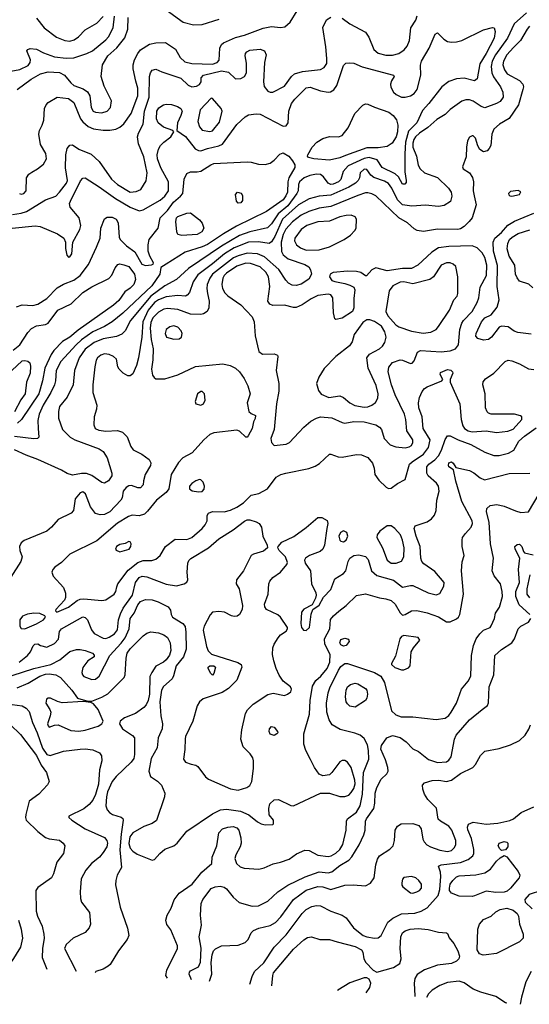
# Model space of a CAD drawing. Extents: x 1173029 to 1307123, y 522559 to 678521.
# Tile 328 of 623: x 1283305 to 1287271, y 523740 to 531408. Entities that reach past the tile are written whole.
import ezdxf

# ---------------------------------------------------------------- set-up
doc = ezdxf.new("R2010")
doc.units = 0

msp = doc.modelspace()

# ---------------------------------------------------------------- linework, layer by layer
at = {"layer": '0CON10XD'}
for points in [[(1284209.7, 530929.7), (1284187.2, 531025), (1284187.3, 531055), (1284197.8, 531095), (1284223.3, 531145), (1284245, 531172.7), (1284315, 531216.7), (1284365, 531228.5), (1284439.5, 531229.5), (1284517, 531177), (1284552.7, 531112.7), (1284590.2, 531080.2), (1284645, 531067.1), (1284805, 531062.4), (1284840.6, 531075), (1284857.1, 531092.9), (1284861.5, 531185), (1284875, 531214.3), (1284891.9, 531228.1), (1284985, 531270), (1285055, 531286.7), (1285198.3, 531341.7), (1285265, 531354.5), (1285335, 531347.7), (1285368.1, 531351.9), (1285410.8, 531389.2), (1285463.7, 531476.3)], [(1284445, 531485.6), (1284577.2, 531387.2), (1284657, 531367), (1284725, 531369.6), (1284857, 531413)], [(1283235, 531008.1), (1283305, 531021), (1283369.5, 531050.5), (1283386.8, 531073.2), (1283390, 531095), (1283360, 531165), (1283366.7, 531175), (1283385.8, 531184.2), (1283435, 531178.1), (1283489.8, 531149.8), (1283575, 531119.6), (1283665, 531106.9), (1283725, 531111.4), (1283826.8, 531143.2), (1283870, 531165), (1283975, 531250.9), (1283995, 531274.6), (1284030.9, 531345), (1284043.3, 531435)], [(1283248.8, 529891.2), (1283315, 529899.7), (1283356.9, 529913.1), (1283506.3, 530003.7), (1283585, 530033.6), (1283615, 530063.5), (1283669.3, 530135), (1283676.7, 530155), (1283661.3, 530255), (1283664.1, 530355), (1283675, 530403.8), (1283695, 530431.2), (1283715, 530434), (1283765, 530398.5), (1283860.4, 530360.4), (1283922.8, 530302.8), (1284020.4, 530165), (1284065, 530125.3), (1284165, 530065.4), (1284211.1, 530068.9), (1284246.2, 530085), (1284288.3, 530151.7), (1284295.4, 530215), (1284270.8, 530340.8), (1284229.8, 530439.8), (1284221.8, 530495), (1284229.2, 530525), (1284264.7, 530595), (1284276.1, 530695), (1284313.5, 530805), (1284316.1, 530965), (1284321.8, 530995), (1284335, 531015.7), (1284365, 531022.2), (1284410.7, 531000.7), (1284558.8, 530951.2), (1284615, 530897.1), (1284645.6, 530884.4), (1284680, 530890), (1284705, 530903.3), (1284716.2, 530925), (1284716.2, 530955), (1284736.2, 530975), (1284875, 531008.3), (1284928.8, 530998.8), (1284985, 530948.4), (1285025, 530948.9), (1285054.7, 530965.3), (1285070.6, 530995), (1285070.3, 531070.3), (1285058.6, 531125), (1285060.8, 531145), (1285071.7, 531158.3), (1285095, 531169.1), (1285175, 531177.9), (1285210, 531165), (1285222.9, 531135), (1285210.6, 531075), (1285202.5, 530925), (1285207.3, 530887.3), (1285235, 530850), (1285255, 530842), (1285275, 530842.5), (1285365, 530888.9), (1285419.5, 530965), (1285443.1, 530985), (1285504.5, 531005.5), (1285645, 531019), (1285675, 531036), (1285693.9, 531066.1), (1285696.1, 531105), (1285686.3, 531196.3), (1285663.4, 531346.6), (1285692.6, 531407.4), (1285725, 531427.8)], [(1283283.8, 530865), (1283394.4, 530945), (1283465.8, 530985), (1283525, 531001.4), (1283615, 530995.8), (1283652.5, 530975), (1283702.2, 530915), (1283725, 530896.5), (1283799.7, 530869.7), (1283831.1, 530845), (1283850.5, 530815), (1283859.6, 530725), (1283876, 530696), (1283895, 530687.9), (1283945, 530683.5), (1283985, 530695.8), (1284012, 530725), (1284018, 530775), (1283961.3, 530891.3), (1283938.1, 530965), (1283948.5, 531055), (1283989.5, 531125), (1284061.1, 531188.9), (1284123, 531267), (1284145.4, 531335), (1284150, 531425)], [(1283435, 531420), (1283495.4, 531345.4), (1283591.5, 531271.5), (1283655, 531244.5), (1283695, 531240), (1283728.9, 531251.1), (1283762.5, 531275), (1283815, 531329.2), (1283905, 531379.4), (1283955, 531433.1)], [(1287248.7, 531461.3), (1287151.8, 531375), (1287100.3, 531265), (1287006.5, 531135), (1286980.4, 531085), (1286973.4, 531043.4), (1286980, 530995), (1286992.3, 530962.3), (1287047.3, 530885), (1287065.5, 530844.5), (1287068, 530805), (1287045, 530770.7), (1287015, 530754.3), (1286925, 530722.5), (1286895, 530731.8), (1286835, 530772.1), (1286805, 530783.6), (1286777.3, 530782.7), (1286745, 530772.9), (1286655, 530708.6), (1286615, 530670), (1286550.3, 530629.7), (1286481.8, 530568.2), (1286415.6, 530524.4), (1286384.5, 530495.5), (1286372.6, 530475), (1286364, 530445), (1286364.4, 530415), (1286392.6, 530345), (1286405.9, 530275), (1286420.4, 530245), (1286455, 530216.2), (1286555, 530180), (1286642.2, 530095), (1286663.5, 530065), (1286667.9, 530032.1), (1286657, 529993), (1286608.8, 529961.2), (1286565, 529952.9), (1286463.6, 529963.6), (1286355.3, 529954.7), (1286285, 529965.9), (1286245.4, 530005.4), (1286201, 530095), (1286175, 530131.3), (1286145, 530149.2), (1286059.8, 530179.8), (1286037.5, 530197.5), (1286005, 530242.3), (1285985, 530244.6), (1285955.5, 530215), (1285948.8, 530175), (1285939.1, 530155), (1285918.8, 530135), (1285866.9, 530103.1), (1285725, 530041.3), (1285635, 530033.3), (1285557.7, 530012.3), (1285474.9, 529965.1), (1285350.7, 529855), (1285289.9, 529719.9), (1285265, 529678.2), (1285245, 529665.9), (1285163.3, 529676.7), (1285085, 529674.8), (1284975, 529631.6), (1284899.7, 529585), (1284804.9, 529505.1), (1284690.1, 529419.9), (1284655.3, 529365), (1284625, 529283.8), (1284608.9, 529261.1), (1284595, 529255.6), (1284535, 529260), (1284445, 529249.8), (1284385, 529224.8), (1284353.8, 529205), (1284305, 529144.7), (1284263.4, 529055), (1284256, 528935), (1284229.3, 528775), (1284213.1, 528715)], [(1285815, 531420.6), (1285875, 531374.5), (1285995, 531309.5), (1286022.1, 531272.1), (1286060, 531175), (1286095, 531146.5), (1286155, 531131.5), (1286205, 531131.5), (1286256.2, 531145), (1286297.9, 531172.1), (1286319.2, 531200.8), (1286338.8, 531245), (1286348.2, 531345), (1286388.5, 531405), (1286398.1, 531438.1)], [(1283245, 529785.3), (1283425, 529802.3), (1283465, 529796.4), (1283598.9, 529738.9), (1283648, 529705), (1283661.2, 529675), (1283662, 529625), (1283672.7, 529572.7), (1283685, 529557.5), (1283695, 529560), (1283710, 529585), (1283718, 529675), (1283773.5, 529775), (1283779.5, 529805), (1283768.1, 529865), (1283698.1, 529948.1), (1283693.1, 529975), (1283699.2, 529995), (1283777.8, 530152.2), (1283795, 530174.5), (1283815, 530176.5), (1283922.5, 530105), (1284050.5, 530015), (1284165, 529946.9), (1284235, 529918.2), (1284265, 529926), (1284397, 530003), (1284435, 530033.2), (1284462.9, 530075), (1284463.6, 530145), (1284402.5, 530255), (1284376.2, 530325), (1284373.8, 530356.2), (1284385, 530400), (1284400.8, 530429.2), (1284425.3, 530454.7), (1284481.4, 530495), (1284503.3, 530535), (1284496, 530546), (1284425, 530571.1), (1284382.1, 530605), (1284369.6, 530635), (1284371.8, 530695), (1284388.5, 530721.5), (1284425, 530745.3), (1284445, 530750), (1284485, 530746.1), (1284532.5, 530732.5), (1284557.5, 530715), (1284568.1, 530695), (1284558.9, 530661.1), (1284532.9, 530605), (1284527.5, 530545), (1284595, 530499.2), (1284671.4, 530401.4), (1284695, 530388.1), (1284715, 530385.5), (1284765, 530405.4), (1284855.3, 530424.7), (1284882.9, 530437.1), (1284995, 530592.5), (1285058.3, 530651.7), (1285085, 530667.8), (1285145.4, 530674.6), (1285175, 530670.9), (1285355, 530578.9), (1285378.7, 530581.3), (1285394.5, 530605.5), (1285399.7, 530695), (1285421.1, 530755), (1285445, 530790), (1285535, 530877.1), (1285565, 530881.1), (1285645, 530853.8), (1285705, 530843.2), (1285724.7, 530845.3), (1285748.8, 530861.2), (1285772.3, 530895), (1285825, 531051.2), (1285842.1, 531067.9), (1285875, 531072.9), (1285905, 531068.5), (1285971.1, 531041.1), (1286212.5, 530975), (1286220, 530965), (1286198.8, 530931.2), (1286190.8, 530905), (1286193.4, 530883.4), (1286213.2, 530843.2), (1286233.8, 530825), (1286275, 530804.5), (1286305, 530804.4), (1286345, 530814.2), (1286375, 530832), (1286398.9, 530865), (1286427.5, 530975), (1286424.6, 531054.6), (1286431.3, 531085), (1286490.5, 531185), (1286538, 531295), (1286556.7, 531305), (1286605, 531256.9), (1286635, 531238.1), (1286665, 531232.2), (1286705, 531234.5), (1286745, 531246.2), (1286915, 531329.6), (1286985, 531348), (1286996, 531345), (1287004.4, 531315), (1286996.7, 531265), (1286935, 531143.8), (1286885.4, 531065), (1286865, 530946.7), (1286845, 530931.4), (1286765, 530951.1), (1286705, 530948), (1286645, 530926.7), (1286589.5, 530885), (1286489.5, 530755), (1286439.7, 530700.3), (1286394.9, 530605.1), (1286330.5, 530539.5), (1286306.1, 530453.9), (1286302.8, 530362.8), (1286303, 530223), (1286313.1, 530155), (1286311.4, 530138.6), (1286302.7, 530127.3), (1286285, 530127.5), (1286252.3, 530185), (1286227.8, 530207.8), (1286125, 530255.7), (1286086.3, 530316.3), (1286023.5, 530333.5), (1285985, 530327.8), (1285860.9, 530269.1), (1285822.3, 530225), (1285805, 530163.3), (1285786.5, 530145), (1285745, 530127), (1285724.8, 530124.8), (1285705, 530134.2), (1285669.7, 530185), (1285645, 530201.7), (1285615, 530204.8), (1285561.4, 530195), (1285517.3, 530175), (1285483.1, 530145), (1285474.7, 530125), (1285472.7, 530075), (1285462.2, 530055), (1285391, 529959), (1285315.9, 529895), (1285265, 529816.7), (1285232.4, 529787.6), (1285095, 529755.6), (1285015, 529727), (1284874.9, 529645.1), (1284619.2, 529470.8), (1284525.2, 529384.8), (1284435, 529333.9), (1284324.7, 529255.3), (1284167.1, 529065), (1284125, 528985.8), (1284100.6, 528959.4), (1284058.3, 528941.7), (1283955, 528921.4), (1283884.6, 528895), (1283815, 528840.9), (1283766.4, 528775), (1283730.7, 528675), (1283721.2, 528565), (1283672.8, 528467.2), (1283614.4, 528395), (1283605.8, 528355.8), (1283605.6, 528305), (1283637.3, 528215), (1283696.8, 528156.8), (1283735, 528136.2), (1283923.8, 528065), (1283955, 528044), (1283985.4, 527995.4), (1284021.1, 527875), (1284021.1, 527855), (1283995, 527817.5), (1283965, 527798.5), (1283945, 527803.5), (1283865, 527858.5), (1283825, 527872.7), (1283785, 527873.1), (1283715, 527860.8), (1283673, 527873), (1283629, 527899), (1283445, 527982.2), (1283355.2, 528015.2), (1283265, 528058)], [(1287273.5, 531356.5), (1287252.8, 531335), (1287200.9, 531245), (1287147.6, 531192.4), (1287095.9, 531135), (1287070.3, 531085), (1287064.7, 531055), (1287077.1, 531017.1), (1287099.1, 530985), (1287193.8, 530933.8), (1287220, 530905), (1287224.4, 530885), (1287220.5, 530865), (1287186.2, 530745), (1287115, 530638), (1287040, 530595), (1286995, 530554), (1286979.6, 530515), (1286971.2, 530428.8), (1286959.5, 530405), (1286942.4, 530387.6), (1286915, 530378.2), (1286886.6, 530396.6), (1286869.5, 530425), (1286851.4, 530485), (1286835, 530502), (1286825, 530504), (1286805, 530493.8), (1286789.2, 530465), (1286781.1, 530415), (1286779.3, 530340.7), (1286750.5, 530260.5), (1286756.7, 530245), (1286804.4, 530214.4), (1286827.7, 530177.7), (1286835.4, 530145), (1286833.2, 530075), (1286842.5, 530035), (1286857.3, 529965), (1286825, 529865.8), (1286803.6, 529835), (1286765, 529797.3), (1286735, 529779.2), (1286715, 529774.6), (1286555, 529776.6), (1286447.1, 529757.1), (1286397.2, 529767.2), (1286375, 529778.6), (1286321.9, 529825), (1286255.9, 529865.9), (1286075.8, 530035), (1286045, 530052.5), (1286015, 530060), (1285995, 530058.9), (1285935, 530037.8), (1285725, 529953.3), (1285635, 529938.9), (1285555, 529915.2), (1285495, 529884.2), (1285427.6, 529832.4), (1285375, 529776.7), (1285354.5, 529735), (1285340, 529675), (1285341.9, 529601.9), (1285355.3, 529575.3), (1285394.2, 529544.2), (1285525, 529501.2), (1285555, 529482.9), (1285568.4, 529458.4), (1285576.1, 529425), (1285555, 529387.5), (1285495, 529348.2), (1285455, 529337.1), (1285425, 529340), (1285396.7, 529356.7), (1285375, 529378.6), (1285321, 529461), (1285210.5, 529560.5), (1285155, 529584.3), (1285075, 529589.2), (1285005, 529569.8), (1284968.1, 529551.9), (1284805.1, 529424.9), (1284784.8, 529395.2), (1284763.4, 529345), (1284760, 529315), (1284765.3, 529275.3), (1284779.5, 529215), (1284777.4, 529162.6), (1284764.5, 529135.5), (1284735, 529117.8), (1284715, 529111.8), (1284635, 529115.3), (1284535, 529150.5), (1284455, 529158.3), (1284427.5, 529152.5), (1284385, 529129.1), (1284340.9, 529085), (1284325, 529048.6), (1284321.3, 529005), (1284327.8, 528917.8), (1284342.9, 528845), (1284341.9, 528758.1), (1284330, 528685), (1284338.3, 528638.3), (1284350.2, 528620.2), (1284365, 528611.4), (1284435, 528611.8), (1284535, 528642.1), (1284672.2, 528707.8), (1284885, 528727.8), (1284943.8, 528713.8), (1284985, 528694.4), (1285015, 528665.6), (1285052.8, 528612.8), (1285080, 528555), (1285098, 528495), (1285074.1, 528424.1), (1285087.5, 528357.5), (1285105, 528340), (1285140, 528325), (1285137, 528303), (1285123, 528277), (1285113.3, 528225), (1285083.9, 528166.1), (1285075, 528157.5), (1285065, 528157.5), (1285015, 528203.3), (1284995, 528211.2), (1284815, 528191.2), (1284785, 528178.1), (1284736.7, 528135), (1284646.2, 528035), (1284575.3, 527994.7), (1284540.4, 527959.6), (1284484.6, 527865), (1284465.4, 527755), (1284445.6, 527725), (1284369.4, 527665), (1284300.2, 527579.8), (1284275, 527557.8), (1284235, 527543.6), (1284178.7, 527548.7), (1284150.2, 527539.8), (1284065, 527485.5), (1283905, 527349.1), (1283695.3, 527244.7), (1283629.4, 527180.6), (1283577.1, 527142.9), (1283562.2, 527125), (1283555.6, 527105), (1283564, 527074), (1283645.3, 526985.3), (1283662.2, 526942.2), (1283661.7, 526908.3), (1283653.6, 526886.4), (1283586.7, 526815), (1283583.3, 526803.3), (1283593.3, 526793.3), (1283685, 526831.9), (1283752.5, 526885), (1283775, 526895.4), (1283805, 526898.2), (1283945, 526884.3), (1283975, 526890.8), (1284040.8, 526935), (1284052.5, 526955), (1284060.5, 526990.5), (1284069.4, 527015), (1284149, 527121), (1284225, 527180.6), (1284265, 527196.7), (1284334, 527196), (1284364.7, 527205.3), (1284396.9, 527235), (1284438.5, 527305), (1284515, 527362.5), (1284605, 527359.7), (1284645, 527374.6), (1284725, 527446.2), (1284748.9, 527475), (1284762.9, 527505), (1284764.4, 527545.6), (1284775, 527565.8), (1284805, 527576.5), (1284895, 527574.5), (1284945, 527587.3), (1284995, 527610.4), (1285045.6, 527645), (1285105, 527704.3), (1285165, 527717.5), (1285231.9, 527755), (1285300.8, 527845), (1285338, 527865), (1285375.4, 527875.4), (1285555, 527912.8), (1285605, 527930.4), (1285638.8, 527951.2), (1285715, 528023.1), (1285725.8, 528024.2), (1285783.5, 528003.5), (1285815, 528000.5), (1285925, 528020.4), (1285965, 528018.8), (1286015, 527998.9), (1286050, 527955), (1286064.4, 527915), (1286069.4, 527865), (1286100.4, 527820.4), (1286157.4, 527767.4), (1286175, 527757.5), (1286195, 527758.6), (1286245, 527796.4), (1286304.5, 527825.5), (1286337.1, 527945), (1286358.2, 527965), (1286447.2, 528022.8), (1286487.1, 528075), (1286498.8, 528135), (1286443.4, 528225), (1286436.2, 528313.8), (1286411.2, 528385), (1286407.1, 528425), (1286415.8, 528464.2), (1286438.1, 528511.9), (1286454.6, 528535.4), (1286475, 528549.4), (1286590, 528595), (1286597.5, 528605), (1286576.7, 528645), (1286579.3, 528660.7), (1286635, 528682.9), (1286659.4, 528679.4), (1286673.8, 528665), (1286676.2, 528655), (1286656, 528605), (1286655.8, 528585), (1286729.6, 528415), (1286739.2, 528295), (1286753.5, 528245), (1286765.5, 528225), (1286795, 528206.5), (1286825, 528198.4), (1286935, 528205.7), (1287015, 528193.3), (1287103.1, 528203.1), (1287145, 528220), (1287212.9, 528295), (1287212, 528315), (1287202.5, 528322.5), (1287155, 528336.5), (1286975, 528336.7), (1286953.9, 528343.9), (1286944, 528354)], [(1283304, 530055), (1283315, 530048.6), (1283338, 530055), (1283354.2, 530075), (1283358, 530175), (1283376.2, 530205), (1283399.4, 530220.6), (1283443.8, 530245), (1283488.6, 530281.4), (1283514.4, 530325), (1283507.5, 530365), (1283466.7, 530435), (1283453.1, 530515), (1283458.6, 530545), (1283480.6, 530585), (1283493.1, 530625), (1283498.1, 530715), (1283510.8, 530745), (1283526.6, 530763.4), (1283596.8, 530803.2), (1283685, 530792.7), (1283725, 530762.7), (1283776.6, 530636.6), (1283795, 530611.2), (1283836.6, 530576.6), (1283878.7, 530558.7), (1283955, 530546.5), (1284005, 530546.6), (1284053.6, 530556.4), (1284085, 530570), (1284115, 530595.5), (1284173.2, 530676.8), (1284224.1, 530815), (1284223.6, 530873.6), (1284209.7, 530929.7)], [(1284785, 530537.9), (1284805, 530543.1), (1284859.6, 530610.4), (1284881.2, 530695), (1284873.5, 530715), (1284805, 530794.2), (1284795, 530796.2), (1284708.9, 530705), (1284691.2, 530615), (1284705, 530572.9), (1284725, 530547.8), (1284785, 530537.9)], [(1285715, 530314), (1285594.6, 530324.6), (1285552.5, 530335), (1285544, 530344), (1285546.2, 530355), (1285580, 530415), (1285616, 530455), (1285665, 530482.9), (1285715, 530498.6), (1285785, 530496.4), (1285815, 530506.5), (1285860.7, 530565), (1285912.9, 530677.1), (1285975, 530741.9), (1285995, 530752.2), (1286015, 530750.5), (1286065.8, 530725.8), (1286176.5, 530686.5), (1286212.4, 530662.4), (1286236.7, 530626.7), (1286246.9, 530586.9), (1286245.3, 530535), (1286234.6, 530495), (1286202.5, 530445), (1286165, 530420.9), (1286095, 530409.4), (1286005, 530408.5), (1285839.4, 530349.4), (1285795, 530331.6), (1285715, 530314)], [(1283279.8, 529170.2), (1283323.3, 529186.7), (1283407.6, 529182.4), (1283445, 529192.1), (1283515, 529237.5), (1283595, 529320.4), (1283645, 529348.7), (1283725, 529379.2), (1283774.6, 529415), (1283839.6, 529500.4), (1283902.1, 529635), (1283931.1, 529705), (1283935.7, 529785), (1283964.4, 529855.6), (1283985, 529869.2), (1284025, 529870), (1284056, 529855), (1284071.9, 529825), (1284078.5, 529715), (1284087.3, 529695), (1284135, 529647.5), (1284200.1, 529600.1), (1284255, 529502.7), (1284285, 529493.1), (1284330.8, 529499.2), (1284342.5, 529505), (1284346.7, 529515), (1284316.4, 529566.4), (1284305.5, 529605), (1284304.6, 529655), (1284312.9, 529695), (1284382.2, 529785), (1284397.5, 529865), (1284455, 529922.9), (1284502.8, 529987.2), (1284557.1, 530032.9), (1284573.5, 530055), (1284585.9, 530165), (1284605, 530209.4), (1284635, 530223.8), (1284685, 530222), (1284715, 530228), (1284791.4, 530278.6), (1284815, 530287.2), (1285075, 530300.8), (1285105, 530298.8), (1285162.5, 530282.5), (1285215, 530280), (1285255, 530291.4), (1285285, 530313.1), (1285329.5, 530360.5), (1285355, 530371.5), (1285398.9, 530345), (1285428.3, 530308.3), (1285446.5, 530276.5), (1285445.7, 530255.7), (1285399.4, 530175), (1285392.5, 530145), (1285389.2, 530065), (1285376.8, 530035), (1285355, 530005.3), (1285225, 529913.3), (1284991.3, 529798.7), (1284889.6, 529740.4), (1284765, 529656.5), (1284725, 529637.5), (1284593.5, 529596.5), (1284445, 529504.3), (1284402, 529478), (1284396.5, 529425), (1284332.9, 529335), (1284107.5, 529122.5), (1284025, 529055.3), (1283965, 529018.8), (1283875, 528975.7), (1283786.6, 528913.4), (1283743.3, 528875), (1283625, 528745.4), (1283589.5, 528675), (1283583.3, 528595), (1283575.2, 528564.8), (1283547.8, 528505), (1283488.1, 528405), (1283457.1, 528335), (1283446.7, 528285), (1283447.9, 528225), (1283453.3, 528156.7), (1283443.3, 528146.7), (1283415, 528144.4), (1283265, 528161.6)], [(1285005, 529978.8), (1284992.5, 529995), (1284984.2, 530045.8), (1285000, 530065), (1285027.3, 530057.3), (1285039.3, 530039.3), (1285039.3, 530000.7), (1285025, 529981.2), (1285005, 529978.8)], [(1287135, 530033.3), (1287195, 530046.7), (1287205.9, 530065.9), (1287185, 530078), (1287125, 530068.8), (1287110, 530055), (1287111.2, 530045), (1287120, 530035), (1287135, 530033.3)], [(1284567.1, 529727.1), (1284535, 529733.8), (1284526.8, 529756.8), (1284519.1, 529835), (1284525, 529863.8), (1284534.3, 529875), (1284605, 529900), (1284635, 529902.5), (1284705, 529850), (1284725, 529822), (1284737.9, 529785), (1284721.1, 529755), (1284685, 529734.6), (1284567.1, 529727.1)], [(1285533.3, 529613.3), (1285635, 529614.6), (1285715, 529638.2), (1285830, 529695), (1285879.7, 529730.3), (1285913.5, 529765), (1285924.5, 529785), (1285925.5, 529855), (1285915, 529872.5), (1285885.4, 529885.4), (1285845, 529883.8), (1285795, 529873.3), (1285715, 529838.5), (1285625, 529834.7), (1285539.4, 529805), (1285495.4, 529775), (1285444.7, 529705), (1285443.2, 529685), (1285458.5, 529655), (1285490.6, 529630.6), (1285533.3, 529613.3)], [(1287285, 528958.8), (1287181.7, 528971.7), (1287153, 528983), (1287105, 529016.2), (1287055, 529020), (1287035, 529012.5), (1286976.2, 528935), (1286953.1, 528916.9), (1286915, 528910.6), (1286870, 528925), (1286855, 528942.5), (1286856, 528965), (1286899.6, 529055), (1286925, 529086.7), (1286975, 529108.8), (1287020.3, 529169.7), (1287035.6, 529225), (1287020.8, 529330.8), (1287023.9, 529493.9), (1286992, 529605), (1286989.2, 529675), (1287003.5, 529705), (1287055, 529751.2), (1287103.5, 529806.5), (1287155, 529837.4), (1287305, 529900.4)], [(1287299.1, 529319.1), (1287267.7, 529347.7), (1287195, 529372), (1287175, 529398), (1287163.3, 529425), (1287157.5, 529495), (1287115, 529565.8), (1287098, 529622), (1287102.5, 529665), (1287115.4, 529695), (1287137.5, 529715), (1287185, 529742.5), (1287275, 529771.6)], [(1286305, 528074.4), (1286335, 528080), (1286355, 528092.5), (1286364.4, 528115), (1286363.1, 528135), (1286318.2, 528205), (1286310.8, 528295), (1286300, 528335), (1286226.3, 528486.3), (1286198, 528565), (1286171.8, 528665), (1286177.4, 528702.6), (1286205, 528738.6), (1286265, 528757.5), (1286285, 528756), (1286345, 528730), (1286358.3, 528731.7), (1286375, 528750), (1286401.2, 528818.8), (1286425, 528832), (1286585, 528820), (1286655, 528829.1), (1286695.7, 528845), (1286719.1, 528875), (1286728.9, 528995), (1286746.2, 529045), (1286757.9, 529065), (1286825.3, 529135), (1286865.5, 529205.5), (1286877.3, 529242.7), (1286887.1, 529325), (1286938.1, 529415), (1286940.8, 529495), (1286925.2, 529555.2), (1286905, 529592.9), (1286865, 529630), (1286825, 529646.9), (1286645, 529642.4), (1286565, 529630), (1286512.4, 529597.6), (1286402.2, 529495), (1286355, 529470.4), (1286285, 529469.5), (1286165, 529451.8), (1286075, 529474), (1286045, 529458.8), (1286003.9, 529413.9), (1285995, 529413.8), (1285958.6, 529438.6), (1285925.9, 529445.9), (1285855, 529448.6), (1285745, 529440), (1285720, 529425), (1285716.7, 529405), (1285735, 529376), (1285757.9, 529367.9), (1285835, 529354.3), (1285875, 529340.8), (1285904.2, 529324.2), (1285914.1, 529304.1), (1285905.7, 529235.7), (1285905.6, 529165), (1285895.6, 529135), (1285815, 529084.3), (1285765, 529072.5), (1285758.3, 529078.3), (1285748, 529125), (1285742.7, 529242.7), (1285725.6, 529265.6), (1285705, 529270), (1285625, 529260.4), (1285572, 529235), (1285502.1, 529187.9), (1285455, 529167.5), (1285435, 529165.8), (1285365.4, 529185.4), (1285275, 529180.6), (1285251.4, 529191.4), (1285236.7, 529215), (1285250.1, 529329.9), (1285241.9, 529405), (1285221.1, 529441.1), (1285175, 529483.3), (1285099.7, 529509.7), (1285065, 529510.4), (1284995, 529488.4), (1284915, 529433.8), (1284895.3, 529415), (1284885.9, 529395), (1284877.6, 529345), (1284883.8, 529313.8), (1284901.8, 529281.8), (1284925, 529256.5), (1285025.8, 529185.8), (1285113.2, 529093.2), (1285128.5, 529055), (1285136.2, 528945), (1285165, 528823.3), (1285194.1, 528804.1), (1285285.7, 528805.7), (1285310, 528795), (1285314.1, 528784.1), (1285300, 528675), (1285321.1, 528575), (1285320.5, 528515), (1285303.3, 528416.7), (1285284.7, 528215.3), (1285260.4, 528145), (1285263.8, 528113.8), (1285285, 528091.9), (1285379.1, 528100.9), (1285403.9, 528116.1), (1285478, 528192), (1285515, 528234.4), (1285569.5, 528280.5), (1285614, 528305), (1285645, 528313.8), (1285735, 528307.5), (1285815, 528269.4), (1285835, 528265.6), (1285905, 528278.5), (1285985.4, 528274.6), (1286075, 528253.8), (1286105.3, 528235.3), (1286119.5, 528215), (1286140.8, 528145), (1286187.4, 528097.4), (1286231.7, 528081.7), (1286305, 528074.4)], [(1283255, 528834.6), (1283305, 528875.5), (1283368.1, 528971.9), (1283396.7, 529003.3), (1283435, 529024.5), (1283505, 529033.3), (1283525, 529043.1), (1283601.9, 529145), (1283704.2, 529195), (1283795, 529281.9), (1283865, 529328.2), (1283997.6, 529392.4), (1284022.6, 529417.4), (1284048, 529475), (1284068.3, 529501.7), (1284085, 529507.1), (1284115, 529499.4), (1284155, 529484.5), (1284199.4, 529425), (1284206, 529385), (1284191.8, 529345), (1284165, 529316.7), (1284122.7, 529287.3), (1284075, 529220), (1284035.5, 529185), (1283759.6, 528990.4), (1283695, 528935.3), (1283638.8, 528901.2), (1283569.3, 528830.7), (1283549.2, 528800.8), (1283499.2, 528695), (1283481.8, 528595), (1283452.5, 528495), (1283317.6, 528295), (1283288.5, 528265)], [(1286445, 528967.3), (1286505, 528973.8), (1286544.7, 528995.3), (1286565, 529017.1), (1286649.5, 529145), (1286683.8, 529225), (1286708.8, 529255), (1286713.8, 529275), (1286713.8, 529405), (1286698, 529485), (1286678, 529505), (1286655, 529514.5), (1286625, 529512.9), (1286586, 529495), (1286525.5, 529404.5), (1286496.2, 529383.8), (1286365, 529350.6), (1286295, 529365.8), (1286265, 529363.7), (1286209.5, 529335), (1286181.1, 529295), (1286154.5, 529134.5), (1286170.7, 529100.7), (1286231.8, 529031.8), (1286256.5, 529016.5), (1286355, 528982.3), (1286445, 528967.3)], [(1284505, 528920), (1284545, 528922.2), (1284564.4, 528935.6), (1284569.4, 528965), (1284561.4, 528985), (1284535, 529014.2), (1284505, 529024.3), (1284473.3, 529015), (1284445, 528996), (1284435.6, 528965), (1284448, 528935), (1284505, 528920)], [(1285985, 528390.3), (1286015, 528394), (1286044.1, 528405.9), (1286072.8, 528427.2), (1286090.7, 528459.3), (1286095.3, 528494.7), (1286077.8, 528557.8), (1286016, 528695), (1286005.6, 528775), (1286027.4, 528802.6), (1286105, 528843.8), (1286128.9, 528865), (1286146.4, 528895), (1286155.7, 528935.7), (1286146.8, 528976.8), (1286119.7, 529019.7), (1286066.4, 529056.4), (1286030.6, 529070.6), (1286005, 529070.9), (1285975, 529048.2), (1285907.8, 528955), (1285891.7, 528898.3), (1285872, 528868), (1285765.5, 528785), (1285675, 528690.8), (1285631.4, 528625), (1285615.7, 528575), (1285628.8, 528518.8), (1285651.3, 528491.3), (1285710, 528465), (1285795, 528477.5), (1285825, 528466.2), (1285875, 528423.9), (1285912.7, 528402.7), (1285985, 528390.3)], [(1284213.1, 528715), (1284185, 528649.2), (1284165, 528633.4), (1284145, 528633.5), (1284110.5, 528655), (1284079.4, 528685), (1284068.1, 528705), (1284056.9, 528765), (1284035.3, 528785.3), (1284000.8, 528800.8), (1283965, 528804.6), (1283935.8, 528795), (1283910, 528775), (1283899.4, 528755), (1283888.1, 528705), (1283873.8, 528565), (1283873.8, 528505), (1283903.8, 528405), (1283901.8, 528375), (1283884.6, 528315), (1283882.4, 528252.4), (1283891.4, 528225), (1283921.3, 528211.3), (1283975, 528203.4), (1284065, 528208.8), (1284104.6, 528194.6), (1284140.2, 528160.2), (1284169.2, 528085), (1284187.9, 528057.9), (1284255, 528024.3), (1284313.4, 527983.4), (1284325.5, 527955.5), (1284323.1, 527935), (1284282.2, 527865), (1284267.5, 527817.5), (1284264.3, 527785), (1284245, 527761.4), (1284225, 527762.5), (1284175, 527781.1), (1284155, 527778.5), (1284132.9, 527765), (1284110, 527735), (1284101.9, 527685), (1284092.2, 527665), (1284005.4, 527575), (1283964.6, 527554.6), (1283932.2, 527552.2), (1283895, 527562), (1283854.6, 527615), (1283816.3, 527716.3), (1283795, 527730.5), (1283775, 527723.3), (1283735.5, 527675), (1283724, 527586), (1283705.5, 527565), (1283604.8, 527515.2), (1283552.7, 527455), (1283515, 527425.3), (1283338.3, 527351.7), (1283315.5, 527334.5), (1283303.3, 527305), (1283306.7, 527275), (1283324.4, 527225), (1283313.1, 527186.9), (1283235, 527066.2)], [(1283125, 528565.8), (1283325, 528750), (1283345, 528753.5), (1283368.5, 528748.5), (1283382.9, 528735), (1283389.6, 528709.6), (1283385.3, 528655), (1283356.3, 528583.7), (1283346, 528495), (1283312.5, 528447.5), (1283265.1, 528354.9)], [(1286944, 528354), (1286928.8, 528385), (1286928, 528495), (1286908.5, 528565), (1286911.5, 528588.5), (1286929.1, 528610.9), (1286994.2, 528655), (1287082.5, 528745), (1287105, 528756.2), (1287135, 528752), (1287195, 528727.1), (1287265, 528687.8), (1287305, 528684.4)], [(1284715, 528404.4), (1284735.7, 528415), (1284746.9, 528445), (1284742.5, 528495), (1284725, 528511.4), (1284715, 528512.9), (1284687.5, 528495), (1284670, 528435), (1284676.7, 528415), (1284715, 528404.4)], [(1283300, 526405), (1283364.7, 526455.3), (1283390, 526485), (1283408.8, 526531.2), (1283423.3, 526545), (1283445, 526545.7), (1283466.2, 526535), (1283515, 526520), (1283575, 526549.5), (1283606, 526584), (1283614.3, 526644.3), (1283630.4, 526665), (1283795, 526756.2), (1283815, 526751.5), (1283831.8, 526735), (1283862.2, 526655), (1283885, 526626.9), (1283955, 526590.3), (1283975, 526589.1), (1284002.1, 526597.9), (1284041.5, 526625), (1284065.8, 526655), (1284072.9, 526735), (1284088.1, 526781.9), (1284109.2, 526825), (1284182, 526925), (1284205.2, 527024.8), (1284235, 527063.8), (1284257.3, 527072.7), (1284295, 527068.7), (1284445, 527012.7), (1284525, 526998.8), (1284585, 527013.6), (1284605, 527026.2), (1284612.5, 527045), (1284608.6, 527105), (1284614.4, 527175.6), (1284621.4, 527195), (1284637.2, 527212.8), (1284775, 527295.7), (1284854.2, 527365), (1284965, 527434.5), (1285055, 527502.1), (1285075, 527513.1), (1285095, 527513.8), (1285145, 527498.2), (1285167.1, 527485), (1285185.4, 527455.4), (1285197.5, 527385), (1285230, 527315), (1285231.9, 527295), (1285201.1, 527268.9), (1285123.7, 527246.3), (1285105.5, 527234.5), (1285045.7, 527114.3), (1284992, 527045), (1284988.8, 527015), (1285012.9, 526975), (1285039.2, 526845), (1285036, 526815), (1285015.6, 526774.4), (1284997.3, 526762.7), (1284975, 526760), (1284952.5, 526765), (1284897.5, 526792.5), (1284855, 526800), (1284805, 526793.8), (1284786.8, 526773.2), (1284740, 526685), (1284732.5, 526652.5), (1284757.4, 526527.4), (1284772, 526492), (1284797.2, 526467.2), (1285001.5, 526401.5), (1285027.5, 526385), (1285032.9, 526365), (1284993.8, 526265), (1284930.1, 526199.9), (1284881, 526169), (1284732.1, 526117.9), (1284703.8, 526096.2), (1284684.8, 526065.2), (1284651.5, 525945), (1284594.6, 525825.4), (1284591.8, 525808.2), (1284590.6, 525725), (1284578.8, 525648.8), (1284595, 525626), (1284639.4, 525609.4), (1284675, 525602), (1284691.7, 525591.7), (1284751.7, 525511.7), (1284773, 525493), (1284945, 525418.5), (1285005, 525407.9), (1285072, 525428), (1285096.2, 525443.8), (1285111.5, 525475), (1285125.4, 525575.4), (1285124.6, 525635), (1285118.1, 525658.1), (1285099.1, 525689.1), (1285042.9, 525745), (1285025.5, 525805), (1285033.9, 525876.1), (1285061.2, 526005), (1285076.7, 526033.3), (1285121.8, 526078.2), (1285235, 526152.1), (1285278.3, 526161.7), (1285365, 526145.5), (1285390, 526155), (1285415, 526174), (1285420, 526195), (1285412.6, 526212.6), (1285355, 526255.6), (1285324.2, 526304.2), (1285299.7, 526355), (1285281.5, 526415), (1285272.3, 526465), (1285274.5, 526515), (1285284.6, 526545.4), (1285315.5, 526594.5), (1285335, 526615.8), (1285378, 526645), (1285390, 526665), (1285388, 526675), (1285335.6, 526755), (1285312.6, 526772.6), (1285224.3, 526814.3), (1285211.2, 526835), (1285208.9, 526855), (1285237.7, 526935), (1285242.5, 527015), (1285250.4, 527035), (1285275, 527062.5), (1285335.4, 527104.6), (1285383.3, 527165), (1285389.3, 527180.7), (1285374.2, 527224.2), (1285324.6, 527274.6), (1285314.4, 527295), (1285315.7, 527305), (1285345, 527337.8), (1285437.8, 527382.2), (1285535, 527452.2), (1285625, 527530.5), (1285655, 527531.5), (1285697, 527507), (1285703.3, 527485), (1285694.6, 527445), (1285675.9, 527315), (1285663.8, 527285), (1285644.2, 527265.8), (1285561.2, 527235), (1285530, 527215), (1285520.7, 527199.3), (1285527.5, 527175), (1285567.1, 527115), (1285575.7, 527015), (1285608.6, 526945), (1285612, 526925), (1285607.7, 526902.3), (1285580, 526850), (1285515, 526816.7), (1285497.5, 526792.5), (1285492.9, 526705), (1285498, 526675), (1285513.2, 526653.2), (1285535, 526650), (1285559.2, 526675), (1285571.9, 526778.1), (1285585.8, 526814.2), (1285635, 526848.8), (1285668.3, 526911.7), (1285725, 526971.2), (1285756.9, 527053.1), (1285824.4, 527095), (1285843.5, 527115), (1285860.8, 527189.2), (1285874.5, 527215), (1285905, 527235.9), (1285945, 527241.3), (1285995, 527227.3), (1286016.7, 527205), (1286042.7, 527115), (1286085, 527080), (1286215, 527042.7), (1286285, 526987.1), (1286345, 527001.5), (1286365, 527000.4), (1286482.9, 526942.9), (1286545, 526929.1), (1286575, 526939.4), (1286606.4, 526995), (1286607.9, 527025), (1286535, 527111.4), (1286450.7, 527170.7), (1286435, 527188.8), (1286426.4, 527215), (1286420.8, 527305), (1286389.1, 527385), (1286375.8, 527445), (1286383.1, 527466.9), (1286475, 527496.2), (1286509.8, 527520.2), (1286531.8, 527548.2), (1286545.4, 527585), (1286551.3, 527665), (1286570.4, 527735), (1286564.2, 527775.8), (1286547.8, 527797.8), (1286482.5, 527855), (1286473.8, 527875), (1286474.5, 527925), (1286488.5, 527945), (1286535, 527978.7), (1286565, 528010), (1286587.1, 528055), (1286615, 528138.6), (1286635, 528166.7), (1286655, 528166.2), (1286716, 528136), (1286815, 528099.4), (1286925, 528040.5), (1286994.6, 528014.6), (1287035, 528012.9), (1287109.1, 528030.9), (1287149.2, 528055), (1287189.1, 528125), (1287233.3, 528165), (1287325, 528228.1)], [(1283965, 526376.7), (1284006.4, 526455), (1284095, 526552.4), (1284124.3, 526595), (1284156.2, 526665), (1284165, 526744.2), (1284194.8, 526785.2), (1284225, 526850), (1284245, 526877.3), (1284285, 526892.5), (1284335, 526889.2), (1284382, 526875), (1284461.2, 526835), (1284478.8, 526808.8), (1284484, 526775), (1284494, 526755), (1284574, 526705), (1284591.2, 526681.2), (1284598.8, 526638.8), (1284600.3, 526505), (1284579.1, 526445), (1284522.4, 526375), (1284502.1, 526297.9), (1284490, 526275), (1284425, 526215.3), (1284408.4, 526185), (1284395.2, 526095), (1284403.1, 525986.9), (1284416.3, 525925), (1284413.5, 525885), (1284383.5, 525815), (1284375, 525736.2), (1284326.6, 525655), (1284308.7, 525555), (1284322.8, 525512.8), (1284377, 525477), (1284407.4, 525447.4), (1284434.5, 525385), (1284432.7, 525355), (1284368.8, 525171.2), (1284335, 525146.7), (1284272, 525125), (1284185, 525074.4), (1284161.9, 525045), (1284155, 524993.3), (1284165, 524956.9), (1284185, 524931.5), (1284219.5, 524909.5), (1284335, 524861.2), (1284355, 524866.7), (1284396, 524915), (1284435, 524948.6), (1284505, 524974.2), (1284531.4, 524995), (1284605, 525088.1), (1284806.1, 525223.9), (1284866.2, 525253.8), (1284915, 525260), (1285023.1, 525243.1), (1285088, 525215), (1285155, 525160.8), (1285185, 525146), (1285215, 525137.5), (1285275, 525140), (1285280, 525145), (1285280, 525175), (1285246.7, 525215), (1285242.5, 525265), (1285250.3, 525299.7), (1285285, 525333.3), (1285320, 525335), (1285415, 525288.8), (1285435, 525286), (1285645, 525383.3), (1285715, 525384.4), (1285795, 525358.8), (1285835, 525357.3), (1285865, 525368.9), (1285885, 525388.9), (1285905, 525419.4), (1285916.1, 525456.1), (1285914, 525486), (1285885, 525583.8), (1285855.6, 525625.6), (1285835, 525638), (1285815, 525638.8), (1285795, 525628), (1285735, 525544), (1285715, 525526), (1285665, 525520), (1285635, 525532), (1285597.8, 525585), (1285566.7, 525645), (1285532, 525715), (1285516.2, 525765), (1285516.2, 525845), (1285560.8, 525999.2), (1285565.9, 526105), (1285583.5, 526216.5), (1285609.7, 526260.3), (1285647.7, 526295), (1285697.8, 526355), (1285717, 526403), (1285720.5, 526465), (1285679.8, 526545), (1285675.7, 526585), (1285718.2, 526665), (1285724.7, 526735.3), (1285747.3, 526765), (1285788.1, 526801.9), (1285845.3, 526844.7), (1285925, 526922.9), (1285995, 526936), (1286104, 526904), (1286155, 526898.7), (1286195, 526883.4), (1286227.5, 526855), (1286265, 526789.2), (1286285, 526770.8), (1286305, 526774.3), (1286355, 526802.9), (1286395, 526805.6), (1286475, 526788.9), (1286565, 526757.8), (1286625, 526719.2), (1286655, 526719.4), (1286705, 526740.8), (1286720.8, 526755), (1286730, 526775), (1286757.5, 526935), (1286742.2, 527115), (1286749.2, 527185), (1286763.3, 527235), (1286747.1, 527305), (1286747.1, 527355), (1286750, 527375), (1286775, 527405.7), (1286819.1, 527455), (1286827.7, 527485), (1286826.1, 527505), (1286745.3, 527655), (1286697.7, 527815), (1286682, 527902), (1286645, 527926.2), (1286640.6, 527935), (1286645, 527955.8), (1286665, 527964), (1286678.8, 527955), (1286699.3, 527919.3), (1286805, 527896.4), (1286838.5, 527878.5), (1286888.5, 527838.5), (1286922.5, 527825), (1287115, 527874.5), (1287275, 527875.6)], [(1284695, 527729.6), (1284725, 527734.5), (1284739.7, 527750.3), (1284743.8, 527775), (1284732.7, 527805), (1284715, 527824.3), (1284705, 527826.9), (1284675, 527815.6), (1284643.1, 527795), (1284626.9, 527775), (1284627.1, 527755), (1284648.1, 527738.1), (1284695, 527729.6)], [(1285335, 524847.1), (1285400.9, 524869.1), (1285458.9, 524911.1), (1285525, 524940), (1285557.4, 524937.4), (1285625, 524902.1), (1285705, 524891.2), (1285728, 524895), (1285763.8, 524916.2), (1285795, 524944.2), (1285819.5, 524985), (1285846.7, 525095), (1285848.9, 525165), (1285856.2, 525183.8), (1285925, 525236), (1285955.2, 525284.8), (1285972.4, 525375), (1285980.6, 525545), (1286021.2, 525648.8), (1286020.2, 525715), (1286011.7, 525761.7), (1285985, 525810), (1285955.4, 525835.4), (1285911.9, 525851.9), (1285798.8, 525878.8), (1285737.4, 525917.4), (1285712.7, 525955), (1285694.7, 526015), (1285693.3, 526085), (1285704.1, 526165), (1285717.6, 526205), (1285785, 526340.8), (1285805, 526370.9), (1285835, 526393.1), (1285855, 526393.1), (1286064.8, 526324.8), (1286114.6, 526295), (1286144.8, 526244.8), (1286198.6, 526025), (1286232.5, 525995), (1286272.2, 525977.8), (1286365, 525978.7), (1286545, 525957.7), (1286615, 525968.5), (1286645, 525989.5), (1286663.8, 526015), (1286704, 526085), (1286718, 526122), (1286743.1, 526195), (1286795.6, 526255), (1286816.5, 526295), (1286820, 526455), (1286836.4, 526535), (1286858.2, 526585), (1286884.7, 526625.3), (1286915, 526652.9), (1286965, 526673.8), (1286974.1, 526685.9), (1287000, 526745), (1287008.8, 526785), (1287037.7, 526832.3), (1287061.4, 526915), (1287060.6, 526955), (1287046.7, 527015), (1286997.1, 527077.1), (1286982.3, 527115), (1286992.5, 527215), (1286969.3, 527325), (1286959.3, 527495), (1286938.1, 527575), (1286940, 527600), (1286965.6, 527624.4), (1287017, 527633), (1287075, 527620), (1287162.1, 527582.1), (1287205, 527568.8), (1287265, 527574), (1287346.6, 527715)], [(1285825, 527341.4), (1285845, 527354.3), (1285859.5, 527385), (1285850.8, 527415), (1285825, 527426.5), (1285801.5, 527415), (1285788.9, 527385), (1285796.9, 527355), (1285805, 527345.7), (1285825, 527341.4)], [(1286235, 527174.6), (1286275, 527191.8), (1286294.6, 527225), (1286295.9, 527295), (1286285, 527353.8), (1286267.2, 527395), (1286225, 527444.7), (1286195, 527465.4), (1286165, 527466.2), (1286106.3, 527423.7), (1286085.5, 527395), (1286083.1, 527375), (1286129.2, 527295), (1286165, 527198.5), (1286195, 527174.7), (1286235, 527174.6)], [(1284085, 527264.3), (1284155.7, 527285), (1284170.6, 527305), (1284172.5, 527325), (1284165, 527341.2), (1284155, 527343.8), (1284125, 527328.6), (1284085, 527321.5), (1284057.1, 527305), (1284050.8, 527285), (1284055.7, 527275.7), (1284085, 527264.3)], [(1287273.6, 526775), (1287191, 526851), (1287164.9, 526914.9), (1287164.8, 526955.2), (1287194.2, 527025), (1287187.7, 527125), (1287198.1, 527215), (1287160, 527285), (1287159.2, 527305), (1287175, 527320.6), (1287195, 527322.2), (1287211.5, 527305), (1287224.3, 527265), (1287234.5, 527254.5), (1287300.9, 527240.9)], [(1287275, 526906), (1287255.3, 526935), (1287255.2, 526975), (1287276.3, 527083.7)], [(1283345, 526664.5), (1283435, 526701.8), (1283490, 526735), (1283506.7, 526755), (1283501.2, 526765), (1283462.2, 526782.2), (1283415, 526787.1), (1283365, 526779.1), (1283327.6, 526762.4), (1283305.6, 526735), (1283306, 526685), (1283315, 526666.2), (1283345, 526664.5)], [(1284642.8, 523929.7), (1284622.9, 523975), (1284625, 523990), (1284635, 524000.8), (1284695, 524031.4), (1284712.1, 524067.9), (1284716.8, 524176.8), (1284702.5, 524265), (1284720, 524355), (1284712.8, 524435), (1284716.5, 524523.5), (1284729.6, 524555), (1284795, 524640.5), (1284825, 524655.5), (1284865, 524658.8), (1284895, 524651.8), (1284915, 524639.5), (1284965.3, 524575.3), (1285013.6, 524533.6), (1285115, 524504.3), (1285164.2, 524505.8), (1285235, 524542.5), (1285314.1, 524615.9), (1285392.1, 524667.9), (1285527.3, 524732.7), (1285635, 524771.8), (1285705.9, 524764.1), (1285735, 524770.7), (1285795, 524821.4), (1285867.4, 524862.6), (1285890.8, 524889.2), (1285947.4, 524982.6), (1285981.7, 525058.3), (1285993.6, 525096.4), (1285996.8, 525165), (1286003.2, 525185), (1286060, 525265), (1286068.4, 525305), (1286071.6, 525385), (1286085, 525428), (1286117.8, 525492.2), (1286162.9, 525535), (1286171.4, 525555), (1286170, 525585), (1286152.4, 525642.4), (1286115.6, 525725.6), (1286120, 525755), (1286162.9, 525815), (1286205, 525832.5), (1286265, 525816.5), (1286313.6, 525783.6), (1286365, 525728.6), (1286408, 525708), (1286486.2, 525645), (1286555, 525623.8), (1286625, 525628.5), (1286645, 525640), (1286663.4, 525666.6), (1286688.8, 525805), (1286702.7, 525835), (1286804, 525956), (1286905, 526034.4), (1286944.5, 526065.5), (1286953.7, 526086.3), (1286958, 526212), (1286994.6, 526305), (1287003.5, 526455), (1287055, 526504), (1287134.6, 526555), (1287154.7, 526585), (1287184, 526665), (1287205, 526683.3), (1287265.5, 526715), (1287283.3, 526745)], [(1283285.2, 526204.8), (1283369.4, 526240.6), (1283461.1, 526295), (1283505, 526310.4), (1283535, 526312.8), (1283585.8, 526305), (1283620.9, 526285), (1283710.6, 526185), (1283755, 526123.3), (1283835, 526100), (1283865, 526100), (1283945, 526131.8), (1283991.5, 526158.5), (1284116.5, 526283.5), (1284126.5, 526305), (1284132.2, 526435), (1284141.4, 526475), (1284165, 526507.7), (1284265, 526608.9), (1284295, 526630), (1284325, 526639.5), (1284385, 526632.7), (1284426.8, 526616.8), (1284455, 526596.4), (1284475.9, 526555), (1284479.7, 526495), (1284470.5, 526459.5), (1284445, 526423.1), (1284425, 526405.4), (1284365, 526372), (1284332, 526325), (1284318.3, 526291.7), (1284313.9, 526155), (1284303.8, 526105), (1284288.3, 526071.7), (1284269.5, 526050.5), (1284206.8, 526003.2), (1284119.1, 525970.9), (1284085.8, 525945), (1284082.5, 525925), (1284104.4, 525885), (1284183.4, 525833.4), (1284198, 525815), (1284199.1, 525685), (1284193.5, 525655), (1284172.5, 525625), (1284055, 525514.6), (1284025.2, 525474.8), (1283989, 525395), (1283979.7, 525355), (1283976, 525286), (1283984.6, 525254.6), (1284002.5, 525232.5), (1284028.1, 525218.1), (1284095, 525196.7), (1284106.9, 525186.9), (1284110.5, 525175), (1284093.3, 525065), (1284083.9, 524943.9), (1284096, 524805), (1284063.3, 524745), (1284052.7, 524705), (1284051.4, 524671.4), (1284085.8, 524495), (1284143.1, 524333.1), (1284153.8, 524275), (1284141.8, 524245), (1284072.6, 524157.4), (1284009.1, 524050.9), (1283994.4, 524035.6), (1283955, 524014.2), (1283896.2, 523995), (1283892.1, 523985.6)], [(1285825, 526529.2), (1285805, 526539.2), (1285796.9, 526555), (1285805, 526580), (1285835, 526591.1), (1285864.2, 526584.2), (1285870, 526565), (1285845, 526534.3), (1285825, 526529.2)], [(1286295, 526344.4), (1286330.6, 526359.4), (1286342.5, 526375), (1286351.4, 526485), (1286369.2, 526515), (1286420, 526575), (1286405.9, 526595.9), (1286295, 526612), (1286275, 526604), (1286263.8, 526586.2), (1286229.5, 526450.5), (1286197.5, 526395), (1286197.5, 526385), (1286225, 526362.7), (1286275, 526345.5), (1286295, 526344.4)], [(1283245, 526300.4), (1283415, 526355.2), (1283547.1, 526385), (1283617.4, 526422.6), (1283695, 526487.3), (1283747.1, 526502.9), (1283775, 526503.5), (1283815, 526494.4), (1283870, 526475), (1283885, 526460), (1283883.3, 526445), (1283835, 526413.3), (1283795, 526362.5), (1283787.5, 526325), (1283792.9, 526305), (1283805, 526293.1), (1283865, 526270), (1283895, 526272.7), (1283921.9, 526295), (1283965, 526376.7)], [(1284805, 526303.8), (1284791.2, 526315), (1284772.5, 526355), (1284772, 526365), (1284785, 526376.4), (1284815, 526375.4), (1284828, 526365), (1284816.2, 526315), (1284805, 526303.8)], [(1285915, 526052.5), (1285875, 526062), (1285855, 526078.8), (1285845.7, 526095.7), (1285841.1, 526135), (1285844.4, 526185), (1285855, 526211.2), (1285878.7, 526231.3), (1285915, 526241.4), (1285936.2, 526235), (1285995, 526198), (1286005.8, 526185), (1286012.5, 526155), (1286007.1, 526125), (1285995.8, 526105), (1285915, 526052.5)], [(1283765, 525868), (1283815, 525874.7), (1283916.2, 525905), (1283943.8, 525925), (1283953.8, 525945), (1283914.2, 526035), (1283878.8, 526078.8), (1283859.3, 526089.3), (1283797.5, 526097.5), (1283635, 526088.6), (1283597.9, 526097.9), (1283545, 526123.3), (1283525, 526123.3), (1283513.3, 526115), (1283507.5, 526085), (1283540, 526035), (1283545.7, 526015.7), (1283542.9, 525987.1), (1283522.2, 525925), (1283525, 525907.5), (1283535, 525896.7), (1283575.9, 525914.1), (1283604.1, 525915.9), (1283702.1, 525872.1), (1283765, 525868)], [(1283245, 526073.8), (1283323.6, 526063.6), (1283355.3, 526045.3), (1283378.9, 526018.9), (1283403.2, 525935), (1283439.8, 525855), (1283481, 525735), (1283515, 525684.1), (1283541.9, 525678.1), (1283645, 525710.9), (1283775, 525726.2), (1283815, 525728.5), (1283875, 525720.8), (1283926.9, 525696.9), (1283942, 525675), (1283943.1, 525635), (1283925.5, 525565.5), (1283916.7, 525455), (1283895, 525372.9), (1283875, 525328.5), (1283845.3, 525294.7), (1283805, 525263.1), (1283687.5, 525205), (1283687.5, 525195), (1283710, 525175), (1283814, 525105), (1283965, 525038.2), (1283982.9, 525015), (1283987.5, 524995), (1283982.1, 524965), (1283955, 524921.4), (1283925, 524885.6), (1283863.3, 524835), (1283819.4, 524785), (1283782.6, 524717.4), (1283774.4, 524614.4), (1283777.3, 524562.7), (1283785.6, 524535), (1283847.8, 524455), (1283854.5, 524365), (1283845.3, 524334.7), (1283815, 524300), (1283721.2, 524255), (1283666, 524205), (1283652.5, 524175), (1283744.9, 523996.5)], [(1283229.5, 525919.5), (1283311, 525841), (1283435, 525677.9), (1283473, 525603), (1283512.7, 525545), (1283534.3, 525475), (1283522, 525448), (1283453.3, 525375), (1283377.8, 525322.2), (1283352.6, 525217.4), (1283350, 525195), (1283355.4, 525175), (1283445, 525084.4), (1283505, 525040), (1283535, 525028.5), (1283615, 525017.5), (1283644, 524995), (1283655.8, 524975), (1283646, 524915), (1283594.4, 524845.6), (1283567.5, 524755), (1283552, 524725), (1283445, 524648.1), (1283429.5, 524625), (1283433.8, 524463.8), (1283442.5, 524425), (1283478.9, 524348.9), (1283493.5, 524285), (1283495.4, 524255), (1283481.1, 524175), (1283480, 524105), (1283516.9, 524013.5)], [(1284782.8, 523919.3), (1284798.8, 523975), (1284795.8, 524065), (1284802.5, 524125), (1284812.1, 524155), (1284827.3, 524172.7), (1284875.8, 524194.2), (1285005, 524201.1), (1285059.5, 524220.5), (1285081.9, 524245), (1285105, 524296), (1285125, 524315.7), (1285165, 524331.8), (1285255, 524353.8), (1285295, 524376.4), (1285337.9, 524422.1), (1285435, 524556.9), (1285535, 524629.7), (1285625, 524657.5), (1285663.3, 524653.3), (1285725, 524632.9), (1285835, 524668.5), (1285900.3, 524670.3), (1285995, 524661.1), (1286036, 524684), (1286064.6, 524725.4), (1286076.4, 524825), (1286090.2, 524869.8), (1286105.8, 524895), (1286185, 524948.5), (1286210, 524975), (1286222.1, 525015), (1286226.9, 525095), (1286243.8, 525126.2), (1286273.8, 525146.2), (1286365, 525148.9), (1286411.1, 525131.1), (1286428.1, 525105), (1286442.5, 525025), (1286451.5, 525005), (1286472.6, 524982.6), (1286501.9, 524965), (1286575, 524941.1), (1286635, 524929.8), (1286665, 524938.6), (1286688.9, 524961.1), (1286698.3, 524985), (1286698.5, 525015), (1286668.3, 525095), (1286645, 525125.9), (1286578.6, 525165), (1286561.7, 525181.7), (1286547.2, 525267.2), (1286480.8, 525335), (1286455.8, 525375), (1286442, 525415), (1286438.8, 525445), (1286454.5, 525465.5), (1286515, 525482.9), (1286565.3, 525485.3), (1286625, 525476.1), (1286665.2, 525484.8), (1286735, 525536.5), (1286831.1, 525585), (1286851.8, 525608.2), (1286891.8, 525678.2), (1286925, 525710.5), (1287035, 525732.7), (1287125, 525759.2), (1287195, 525793.8), (1287239.6, 525835), (1287268.2, 525881.8), (1287279.7, 525915)], [(1285285, 525833.8), (1285255, 525843.3), (1285246.7, 525865), (1285247.5, 525885), (1285265, 525902.5), (1285285, 525897.5), (1285310, 525865), (1285312.5, 525855), (1285306.7, 525845), (1285285, 525833.8)], [(1285094.7, 523896.1), (1285113.6, 523955), (1285132.7, 523995), (1285205, 524062.3), (1285284.3, 524185.7), (1285378.1, 524281.9), (1285502.9, 524447.1), (1285535, 524477.1), (1285579.4, 524500.6), (1285615, 524509.1), (1285645, 524506.5), (1285725, 524465.4), (1285815, 524434.4), (1285845, 524414), (1285901.9, 524335), (1285976.8, 524276.8), (1286005, 524264.1), (1286065, 524253.6), (1286095, 524257.7), (1286118.9, 524275), (1286170.6, 524379.4), (1286208.8, 524411.2), (1286275, 524443.3), (1286380.2, 524450.2), (1286429.2, 524465), (1286475, 524490.4), (1286562, 524588), (1286574.8, 524635), (1286581.1, 524735), (1286578.5, 524768.5), (1286563.4, 524816.6), (1286585, 524827.1), (1286735, 524842.9), (1286795, 524866.2), (1286830.5, 524895), (1286839.1, 524915), (1286837.9, 524945), (1286820.5, 525030.5), (1286792.3, 525097.7), (1286790.5, 525119.5), (1286798.3, 525141.7), (1286835, 525158), (1286933.7, 525143.7), (1287025, 525150.3), (1287119.6, 525170.4), (1287148.6, 525185), (1287206.7, 525233.3), (1287305, 525278.2)], [(1284454.7, 523943.7), (1284441.9, 523965), (1284449.6, 524005), (1284532.5, 524175), (1284531.5, 524195), (1284480.4, 524320.4), (1284450.9, 524360.9), (1284443.1, 524395), (1284453.1, 524435), (1284482.5, 524487.5), (1284507.4, 524552.6), (1284545, 524605.6), (1284647.5, 524675), (1284721.9, 524768.1), (1284801.2, 524835), (1284803.8, 524885), (1284838.1, 524975), (1284854.5, 525075), (1284882.9, 525105), (1284925, 525120.4), (1284965, 525124.6), (1284994.3, 525115), (1285010, 525095), (1285025.3, 525035), (1285027.6, 524995), (1285020, 524965), (1284987.5, 524905), (1284980, 524875), (1284991.2, 524835), (1285020.3, 524810.3), (1285051.2, 524801.2), (1285165, 524792.2), (1285206.9, 524803.1), (1285276.1, 524833.9), (1285335, 524847.1)], [(1287055, 524937.5), (1287040.5, 524950.5), (1287028.8, 524975), (1287036.1, 524993.9), (1287075, 525008), (1287095, 525003.3), (1287103.3, 524995), (1287103.3, 524965), (1287085, 524942.5), (1287055, 524937.5)], [(1286825, 524579.2), (1286725, 524581.8), (1286665, 524604.5), (1286650.4, 524625), (1286648.5, 524645), (1286655, 524674), (1286675.6, 524705), (1286705, 524732.1), (1286725, 524741.3), (1286855, 524747.7), (1286925, 524763.5), (1286968.5, 524791.5), (1287015, 524853.8), (1287045, 524881.2), (1287075, 524897.5), (1287095, 524887.5), (1287184, 524775), (1287198, 524745), (1287190.8, 524725), (1287125, 524644.4), (1287098.8, 524621.2), (1287075, 524612.2), (1287009.1, 524610.9), (1286935, 524620), (1286845, 524584), (1286825, 524579.2)], [(1286365, 524605.6), (1286395, 524614.4), (1286416, 524625), (1286430.8, 524645), (1286430.8, 524675), (1286412, 524705), (1286386.7, 524725), (1286355, 524734.2), (1286295, 524727.5), (1286283.3, 524715), (1286277.5, 524685), (1286278.3, 524668.3), (1286287.5, 524655), (1286345, 524608.6), (1286365, 524605.6)], [(1287365, 524626.8), (1287269.4, 524595), (1287234.6, 524555), (1287237.5, 524535), (1287291.9, 524481.9)], [(1286912.3, 524122.3), (1286883.9, 524133.9), (1286863.8, 524165), (1286870.5, 524325), (1286883.1, 524365), (1286915, 524401.4), (1286972.7, 524427.3), (1287009.3, 524460.7), (1287045, 524478.2), (1287095, 524489.6), (1287145, 524472.3), (1287175, 524446.9), (1287185.5, 524425), (1287195.4, 524365), (1287223.7, 524285), (1287223.5, 524255), (1287193.6, 524226.4), (1287015, 524135.3), (1286935, 524124.3), (1286912.3, 524122.3)], [(1283295.3, 524395), (1283315.4, 524325), (1283326, 524254), (1283311.2, 524185), (1283243.8, 524075)], [(1285266.2, 523883.4), (1285273.6, 523965), (1285280.5, 523985), (1285435, 524168.9), (1285515, 524240.6), (1285545, 524260.6), (1285575, 524265.7), (1285640, 524245), (1285715, 524245.6), (1285776.1, 524226.1), (1285915, 524189.3), (1285964, 524165), (1285975.8, 524145), (1285984, 524095), (1285998, 524065), (1286055.5, 524005.5), (1286085, 523990.8), (1286214.2, 524025.8), (1286261.8, 524058.2), (1286272.2, 524095), (1286264.6, 524175), (1286270, 524265), (1286283.5, 524295), (1286305, 524312.2), (1286342.5, 524325), (1286405, 524330.8), (1286482.6, 524322.6), (1286565, 524301.4), (1286627, 524297), (1286635, 524290), (1286646.4, 524256.4), (1286682.3, 524212.3), (1286713.3, 524155), (1286727.5, 524115), (1286722.5, 524095), (1286703.3, 524075), (1286665, 524058.1), (1286555, 524044.3), (1286455, 524007.5), (1286397.3, 523972.7), (1286380.7, 523940.7), (1286375.6, 523905), (1286381, 523805), (1286379.7, 523800.6)], [(1287285.8, 523995), (1287244.7, 523915.3), (1287209.7, 523795), (1287199.3, 523739.7)], [(1286001.2, 523828.7), (1286030.4, 523869.6), (1286036.5, 523905), (1286024.5, 523934.5), (1286005.5, 523945.5), (1285984.6, 523945.4), (1285875, 523905.6), (1285780.5, 523849.5), (1285776.9, 523845.4)], [(1287096.3, 523747.3), (1287085, 523752.2), (1287010.7, 523800.7), (1286893.2, 523833.2), (1286835, 523857.1), (1286765, 523905.9), (1286725, 523920), (1286635, 523909.4), (1286575, 523887.3), (1286515, 523849.6), (1286485, 523822.1), (1286470.5, 523793.8)]]:
    msp.add_lwpolyline(points, dxfattribs=at)

doc.saveas('drawing.dxf')
